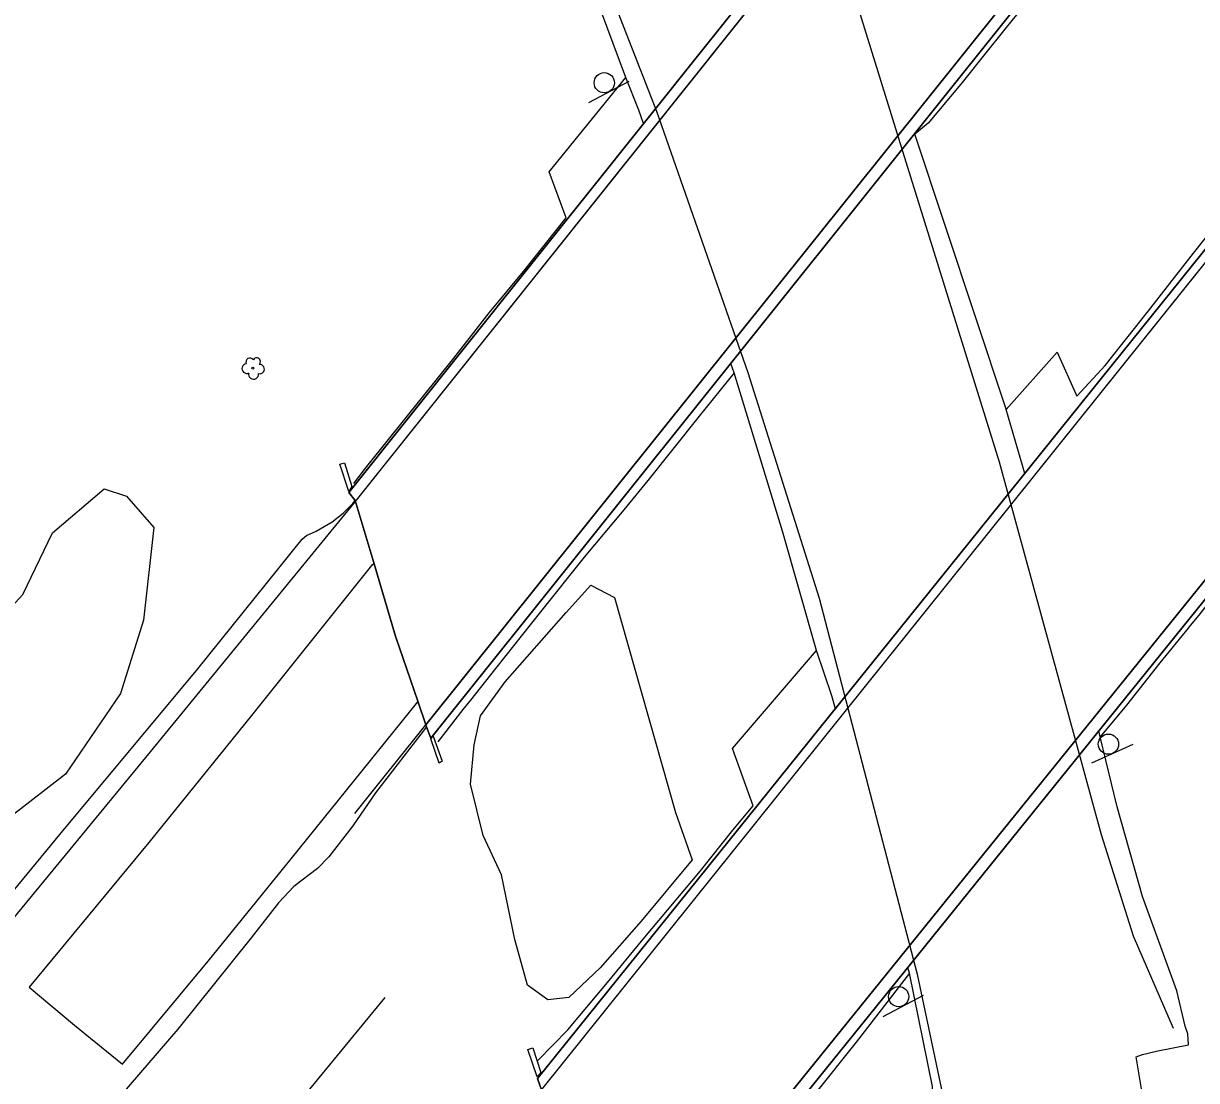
# Model space of a CAD drawing. Extents: x 2161152 to 2175754, y 602179 to 617749.
# Drawn here: x 2173946.8 to 2174178.5, y 615559.2 to 615768.1 of the extents above; entities that cross this region are included whole.
import ezdxf

# ---------------------------------------------------------------- set-up
doc = ezdxf.new("R2010")
doc.units = 0
for name, color, linetype in [('RD_EX_BldgApp_Sign', 7, 'Continuous'), ('RD_EX_Bridge', 7, 'Continuous'), ('RD_EX_Conc_Slab', 7, 'Continuous'), ('RD_EX_Fence_Other', 7, 'Continuous'), ('RD_EX_GuardRail', 7, 'Continuous'), ('RD_EX_Parking_Conc', 7, 'Continuous'), ('RD_EX_Road', 7, 'Continuous'), ('RD_EX_VEG', 7, 'Continuous'), ('RD_EX_WALL_Retaining', 7, 'Continuous')]:
    doc.layers.add(name, color=color, linetype=linetype)

msp = doc.modelspace()

# ---------------------------------------------------------------- linework, layer by layer
at = {"layer": 'RD_EX_BldgApp_Sign'}
for p, q in [((2174058.45, 615752.52), (2174066.41, 615756.74)), ((2174157.8, 615621.99), (2174166.02, 615625.66)), ((2174116.61, 615571.88), (2174124.56, 615576.09))]:
    msp.add_line(p, q, dxfattribs=at)
for centre in [(2174061.5, 615756.42), (2174161.1, 615625.68), (2174119.66, 615575.78)]:
    msp.add_circle(centre, 2, dxfattribs=at)
at = {"layer": 'RD_EX_Bridge'}
for points in [[(2174179.58, 615817.37), (2174027.24, 615626.84), (2174026.38, 615629.09), (2174026.24, 615629.5), (2174024.65, 615634.16), (2174020.32, 615646.85), (2174019.88, 615648.34), (2174016.02, 615661.35), (2174012.31, 615673.84), (2174011.03, 615675.4), (2174163.5, 615866.4), (2174011.03, 615675.4), (2174012.31, 615673.84), (2174016.02, 615661.35), (2174019.88, 615648.34), (2174020.32, 615646.85), (2174024.65, 615634.16), (2174026.24, 615629.5), (2174026.38, 615629.09), (2174027.24, 615626.84), (2174179.58, 615817.37)], [(2174201.41, 615749.8), (2174048.34, 615559.57), (2174048.84, 615558.07), (2174048.34, 615559.57), (2174201.41, 615749.8)], [(2174048.84, 615558.07), (2174049.07, 615557.39), (2174050.42, 615553.33), (2174054.83, 615540.01), (2174054.92, 615539.73), (2174063.24, 615515.19), (2174063.62, 615513.89), (2174064.5, 615510.98), (2174217.87, 615700.96)], [(2174217.87, 615700.96), (2174064.5, 615510.98), (2174063.62, 615513.89), (2174063.24, 615515.19), (2174054.92, 615539.73), (2174054.83, 615540.01), (2174050.42, 615553.33), (2174049.07, 615557.39), (2174048.84, 615558.07)]]:
    msp.add_lwpolyline(points, dxfattribs=at)
at = {"layer": 'RD_EX_Conc_Slab'}
for points in [[(2174177.61, 615814.75), (2174171.86, 615807.26), (2174161.68, 615793.75), (2174155.77, 615786.35), (2174145.62, 615773.11), (2174142.29, 615769.05), (2174137.39, 615762.98), (2174131.95, 615756.14), (2174125.49, 615748.46), (2174122.88, 615746.26)], [(2174011.99, 615677.21), (2174014.13, 615679.96), (2174014.87, 615680.92), (2174025.57, 615694.28), (2174031.81, 615702), (2174038.75, 615710.91), (2174045.52, 615719.11), (2174053.97, 615729.71), (2174050.58, 615738.83), (2174065.76, 615757.44)], [(2174140.93, 615691.81), (2174150.97, 615703.14), (2174154.87, 615694.44), (2174160.46, 615700.53), (2174169, 615711.34), (2174177.88, 615722.72), (2174187.34, 615734.58), (2174194.37, 615743.51), (2174199.8, 615750.23)], [(2174087.13, 615699.11), (2174080.26, 615690.52), (2174070.11, 615677.79), (2174065.34, 615671.98), (2174057.53, 615662.63), (2174048.89, 615651.87), (2174040.01, 615640.61), (2174035.06, 615634.38), (2174033.58, 615632.56), (2174028.6, 615626.14)], [(2174216.94, 615699.27), (2174210.65, 615691.31), (2174201.81, 615680.14), (2174190.41, 615665.85), (2174178.97, 615651.2), (2174177.26, 615649.11), (2174176.86, 615648.62), (2174171.29, 615641.78), (2174164.68, 615633.39), (2174159.47, 615627.16)], [(2174048.4, 615563.17), (2174054.3, 615569.22), (2174062.16, 615578.54), (2174069.17, 615587.12), (2174080.5, 615600.64), (2174086.87, 615608.68), (2174090.92, 615613.49), (2174086.86, 615624.8), (2174103.45, 615644.2)], [(2174121.77, 615580.42), (2174111.24, 615566.75), (2174103.17, 615556.65), (2174094.63, 615545.9), (2174072.82, 615519.29), (2174066.08, 615509.81)]]:
    msp.add_lwpolyline(points, dxfattribs=at)
at = {"layer": 'RD_EX_Fence_Other'}
msp.add_lwpolyline([(2173192.61, 614651.56), (2173220.05, 614679.95), (2173231.63, 614692.6), (2173267.12, 614729.18), (2173311.13, 614775.18), (2173343.15, 614808.8), (2173397.95, 614867.39), (2173440.99, 614914.08), (2173483.67, 614959.75), (2173527.69, 615008.18), (2173579.52, 615065.52), (2173622.81, 615113.22), (2173653.82, 615147.64), (2173726.89, 615230.78), (2173769.24, 615279.42), (2173809.38, 615326.1), (2173869.09, 615396.03), (2173897.3, 615429.7), (2173945.19, 615486.84), (2173982.36, 615532), (2174018.21, 615575.6)], dxfattribs=at)
at = {"layer": 'RD_EX_GuardRail'}
for p, q in [((2174164.19, 615863.99), (2174011.94, 615673.27)), ((2174201.86, 615747.93), (2174049.07, 615557.39))]:
    msp.add_line(p, q, dxfattribs=at)
for points in [[(2174490.11, 616300.61), (2174474.86, 616276.82), (2174457.64, 616252.37), (2174428.19, 616212.04), (2174387.49, 616156.48), (2174342.42, 616096.4), (2174293.53, 616031.8), (2174251.87, 615976.93), (2174221.2, 615937.56), (2174202.23, 615913.04), (2174196.43, 615907.28), (2174191.69, 615899.21), (2174186.9, 615893.13), (2174164.19, 615863.99), (2174011.94, 615673.27), (2173971.78, 615624.15), (2173911.86, 615551.36), (2173869.12, 615499.84), (2173824.32, 615446.18), (2173780.9, 615394.83), (2173740.05, 615347.22), (2173682.74, 615281.27), (2173637.42, 615229.8), (2173587.67, 615173.54)], [(2174173.96, 615569.45), (2174166.08, 615587.73), (2174159.76, 615607.75), (2174139.55, 615681.39), (2174121.14, 615740.73), (2174101.34, 615804.79), (2174093.8, 615828.8), (2174089.36, 615845.49), (2174085.51, 615867.37)], [(2174012.25, 615611.95), (2174026.24, 615629.5), (2174178.51, 615819.68), (2174026.24, 615629.5)], [(2174047.41, 615803.33), (2174056.11, 615788.5), (2174064.21, 615770.39), (2174071.8, 615750.77), (2174089.89, 615699.17), (2174103.95, 615654.51), (2174123.3, 615580.24), (2174129.81, 615549.34), (2174132.69, 615525.38), (2174132.99, 615506.29)], [(2174214.98, 615764.46), (2174201.86, 615747.93), (2174049.07, 615557.39), (2174037.42, 615543.4), (2174025.32, 615529.31), (2174017.4, 615520.38), (2173986.83, 615488.93), (2173956.98, 615457.77), (2173930.88, 615430.88), (2173904.81, 615403.5), (2173883.25, 615381.12)], [(2173949.37, 615373.1), (2173957.13, 615383.01), (2173968.65, 615397.39), (2173984.93, 615416.85), (2174012.62, 615450.73), (2174024.5, 615465.13), (2174028.76, 615469.68), (2174032.34, 615474.74), (2174040.03, 615484.58), (2174063.62, 615513.89), (2174216.94, 615703.6), (2174063.62, 615513.89)]]:
    msp.add_lwpolyline(points, dxfattribs=at)
at = {"layer": 'RD_EX_Parking_Conc'}
msp.add_lwpolyline([(2174016.02, 615661.35), (2174015.52, 615661), (2173991.81, 615631.36), (2173971.49, 615606.26), (2173947.88, 615577.66), (2173956.81, 615570.16), (2173966.32, 615562.4), (2173983.26, 615582.82), (2173999.63, 615603.02), (2174024.69, 615634.06)], dxfattribs=at)
at = {"layer": 'RD_EX_Road'}
for points in [[(2174069.26, 615748.34), (2174068.3, 615750.98), (2174065.76, 615757.44), (2174059.51, 615774.3)], [(2174144.58, 615679.17), (2174140.93, 615691.81), (2174140.85, 615692.07), (2174122.88, 615746.26), (2174122.84, 615746.4)], [(2174107.16, 615632.67), (2174106.44, 615635.23), (2174103.45, 615644.2), (2174096.74, 615667.76), (2174087.13, 615699.11), (2174086.47, 615700.92)], [(2173733, 615344.47), (2173769.99, 615387.75), (2173801.79, 615424.87), (2173828.49, 615456.29), (2173854.1, 615486.83), (2173902.3, 615545.56), (2173932.36, 615581.68), (2173953.92, 615607.81), (2173981.23, 615640.54), (2174001.83, 615666.22), (2174002.7, 615666.95), (2174004.6, 615667.77), (2174007.72, 615669.66), (2174009.9, 615671.31), (2174011.83, 615673.25), (2174012.31, 615673.84)], [(2174026.38, 615629.09), (2174016.3, 615616.08), (2174011.85, 615609.51), (2174007.09, 615603.39), (2174004.85, 615601.1), (2174000.19, 615597.58), (2173997.17, 615594.31), (2173991.72, 615587.41), (2173977.23, 615569.37), (2173960.09, 615549.41), (2173944.39, 615530.09), (2173923.14, 615504.57), (2173902.58, 615479.73), (2173882.87, 615456.11), (2173860.22, 615428.64), (2173841.67, 615406.86), (2173821.93, 615383.58), (2173801.16, 615359.11)], [(2174187.41, 615373.27), (2174186.44, 615397.1), (2174185.01, 615422.62), (2174182.48, 615450.98), (2174179.96, 615476.27), (2174177.03, 615498.45), (2174173.92, 615518.88), (2174171.68, 615533.41), (2174166.6, 615563.88), (2174167.86, 615564.31), (2174170.84, 615565.09), (2174176.93, 615566.25), (2174176.79, 615568.42), (2174176.23, 615569.95), (2174174.64, 615576.91), (2174167.81, 615595.58), (2174162.8, 615613.28), (2174159.47, 615627.16), (2174159.2, 615628.29)], [(2174153.1, 615346.45), (2174151.27, 615394.78), (2174149.77, 615417.26), (2174148.16, 615439.45), (2174146.3, 615463.01), (2174142.44, 615489.83), (2174140.48, 615503.39), (2174130.55, 615501.4), (2174128.47, 615523.2), (2174127.09, 615543.85), (2174126.34, 615558.04), (2174121.77, 615580.42), (2174121.46, 615581.54)]]:
    msp.add_lwpolyline(points, dxfattribs=at)
at = {"layer": 'RD_EX_VEG'}
for points in [[(2173972.53, 615668.52), (2173970.49, 615650.22), (2173965.93, 615635.68), (2173955.06, 615619.75), (2173943.59, 615610.89), (2173926.78, 615608.71), (2173921.79, 615618.81), (2173925.28, 615631.87), (2173934.75, 615642.4), (2173946.65, 615655.24), (2173952.48, 615667.45), (2173962.7, 615676.13), (2173967.13, 615674.7), (2173972.53, 615668.52)], [(2174078.86, 615602.81), (2174068.82, 615590.69), (2174060.71, 615581.45), (2174054.53, 615575.59), (2174050.34, 615575.17), (2174046.36, 615578.02), (2174043.85, 615587.09), (2174041.17, 615599.83), (2174037.58, 615607.63), (2174035.1, 615617.75), (2174035.82, 615625.58), (2174037.02, 615631.3), (2174041.9, 615637.99), (2174053.94, 615651.73), (2174058.82, 615657.13), (2174063.5, 615654.64), (2174075.58, 615612.17), (2174078.86, 615602.81)]]:
    msp.add_lwpolyline(points, dxfattribs=at)
msp.add_circle((2173992.05, 615700.02), 0.188, dxfattribs=at)
for centre, radius, start, end in [((2173990.87, 615699.91), 0.943, 96.4518, 294.734), ((2173991.51, 615701.18), 0.813, 34.9763, 204.756), ((2173992.83, 615701.3), 0.746, 308.7626, 152.0467), ((2173993.43, 615699.81), 0.914, 256.5667, 98.1046), ((2173992.23, 615698.82), 0.988, 166.8827, 5.7589)]:
    msp.add_arc(centre, radius, start, end, dxfattribs=at)
at = {"layer": 'RD_EX_WALL_Retaining'}
for points in [[(2174011.02, 615675.65), (2174009.23, 615681.01), (2174010.15, 615681.31), (2174011.63, 615676.61), (2174011.02, 615675.65)], [(2174027.72, 615627.27), (2174029.45, 615622.3), (2174028.85, 615621.92), (2174027.25, 615626.76), (2174027.72, 615627.27)], [(2174048.22, 615559.93), (2174046.37, 615565.36), (2174047.39, 615565.63), (2174048.99, 615560.79), (2174048.22, 615559.93)]]:
    msp.add_lwpolyline(points, dxfattribs=at)

doc.saveas('drawing.dxf')
